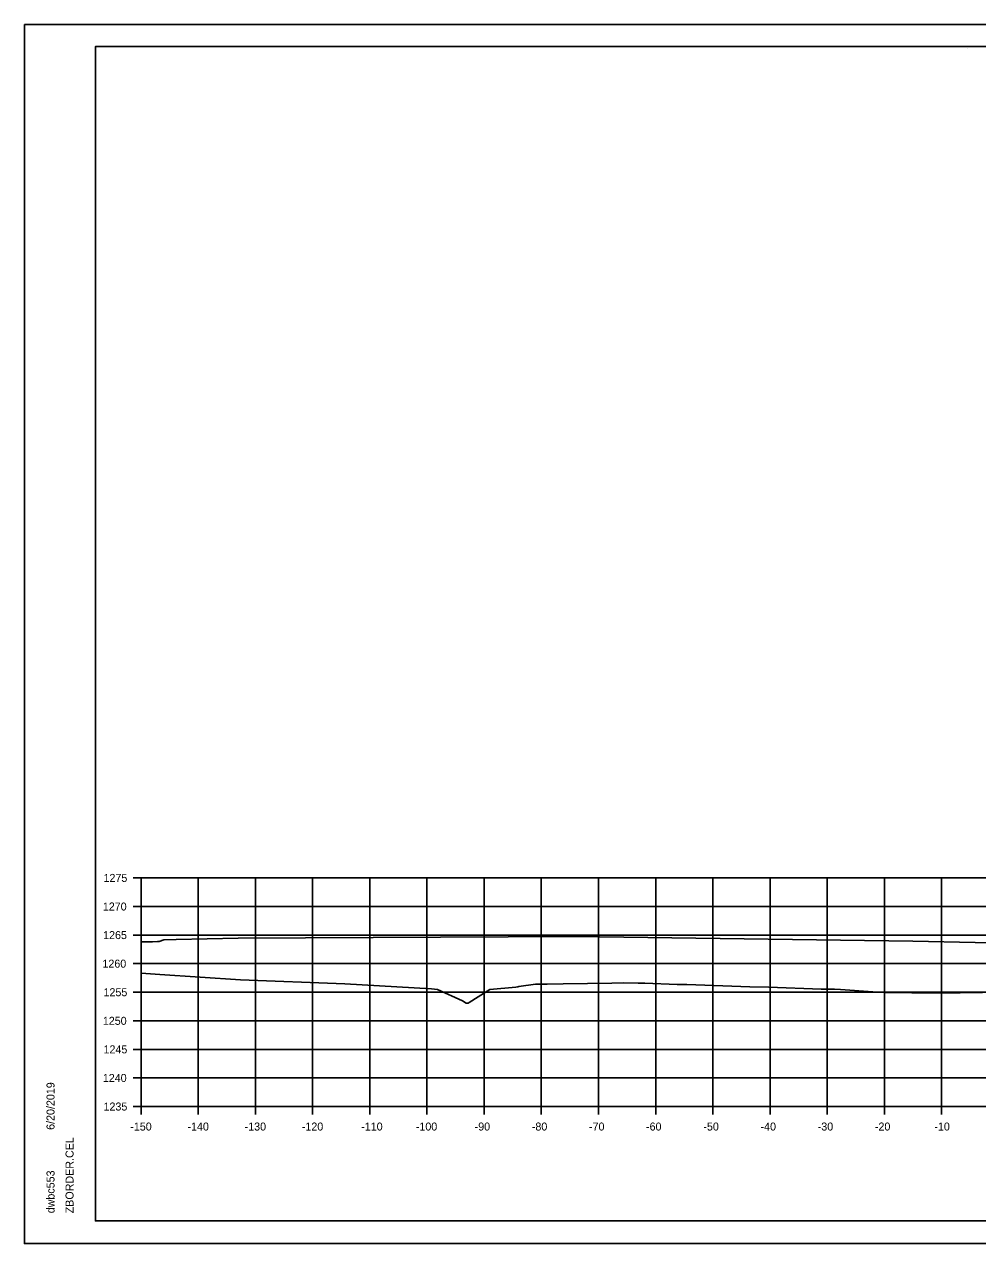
# Model space of a CAD drawing. Extents: x -70 to 701944, y -4 to 666871.
# Drawn here: x 663546.5 to 663713.2, y 658363.4 to 658576.8 of the extents above; entities that cross this region are included whole.
import ezdxf

# ---------------------------------------------------------------- set-up
doc = ezdxf.new("R2010")
doc.units = 0
for name, color, linetype in [('R_Axis', 7, 'Continuous'), ('R_Axis Annot', 7, 'Continuous'), ('R_Border', 7, 'Continuous'), ('R_Exist Surface', 7, 'Continuous'), ('R_Fin Surface', 7, 'Continuous'), ('R_Grid', 7, 'Continuous'), ('R_No Plot', 7, 'Continuous')]:
    doc.layers.add(name, color=color, linetype=linetype)

msp = doc.modelspace()

# ---------------------------------------------------------------- linework, layer by layer
at = {"layer": 'R_Axis'}
for p, q in [((663565.51, 658427.43), (663566.91, 658427.43)), ((663566.91, 658387.43), (663566.91, 658427.43)), ((663565.51, 658422.43), (663566.91, 658422.43)), ((663565.51, 658417.43), (663566.91, 658417.43)), ((663565.51, 658412.43), (663566.91, 658412.43)), ((663565.51, 658407.43), (663566.91, 658407.43)), ((663565.51, 658402.43), (663566.91, 658402.43)), ((663565.51, 658397.43), (663566.91, 658397.43)), ((663565.51, 658392.43), (663566.91, 658392.43)), ((663565.51, 658387.43), (663566.91, 658387.43)), ((663566.91, 658387.43), (663866.91, 658387.43)), ((663566.91, 658386.03), (663566.91, 658387.43)), ((663576.91, 658386.03), (663576.91, 658387.43)), ((663586.91, 658386.03), (663586.91, 658387.43)), ((663596.91, 658386.03), (663596.91, 658387.43)), ((663606.91, 658386.03), (663606.91, 658387.43)), ((663616.91, 658386.03), (663616.91, 658387.43)), ((663626.91, 658386.03), (663626.91, 658387.43)), ((663636.91, 658386.03), (663636.91, 658387.43)), ((663646.91, 658386.03), (663646.91, 658387.43)), ((663656.91, 658386.03), (663656.91, 658387.43)), ((663666.91, 658386.03), (663666.91, 658387.43)), ((663676.91, 658386.03), (663676.91, 658387.43)), ((663686.91, 658386.03), (663686.91, 658387.43)), ((663696.91, 658386.03), (663696.91, 658387.43)), ((663706.91, 658386.03), (663706.91, 658387.43))]:
    msp.add_line(p, q, dxfattribs=at)
at = {"layer": 'R_Border'}
for p, q in [((663558.91, 658572.89), (663875.09, 658572.89)), ((663558.91, 658367.43), (663558.91, 658572.89)), ((663711.43, 658572.63), (663711.43, 658572.63)), ((663711.43, 658572.63), (663711.43, 658572.63)), ((663558.91, 658367.43), (663558.91, 658367.43)), ((663875.09, 658367.43), (663558.91, 658367.43))]:
    msp.add_line(p, q, dxfattribs=at)
at = {"layer": 'R_Exist Surface'}
msp.add_lwpolyline([(663566.91, 658410.75), (663570.19, 658410.56), (663584.29, 658409.6), (663602.56, 658408.91), (663617.7, 658408.02), (663618.74, 658407.93), (663623.1, 658405.9), (663623.78, 658405.52), (663624.04, 658405.51), (663624.11, 658405.5), (663624.31, 658405.63), (663627.91, 658407.92), (663632.44, 658408.34), (663632.78, 658408.36), (663632.95, 658408.42), (663635.91, 658408.82), (663636.59, 658408.82), (663636.87, 658408.82), (663637.95, 658408.85), (663640.75, 658408.91), (663649.22, 658409.02), (663651.21, 658409.07), (663653.85, 658409.03), (663653.9, 658409.03), (663653.93, 658409.03), (663654.33, 658409.03), (663655.02, 658409.01), (663660.65, 658408.81), (663662.35, 658408.78), (663673.4, 658408.4), (663676.69, 658408.3), (663685.83, 658407.98), (663688.16, 658407.96), (663688.16, 658407.96), (663689.24, 658407.89), (663694.9, 658407.5), (663695.89, 658407.44), (663697.08, 658407.41), (663701.69, 658407.32), (663703.68, 658407.31), (663710.19, 658407.35), (663711.69, 658407.39), (663712.34, 658407.4), (663714.02, 658407.34)], dxfattribs=at)
at = {"layer": 'R_Fin Surface'}
msp.add_lwpolyline([(663566.91, 658416.23), (663568.91, 658416.27), (663569.77, 658416.28), (663569.91, 658416.29), (663570.05, 658416.33), (663570.91, 658416.62), (663573.03, 658416.66), (663583.91, 658416.88), (663642.91, 658417.21), (663701.91, 658416.35), (663712.77, 658416.13), (663714.91, 658416.09), (663715.04, 658416.04), (663715.91, 658415.76), (663716.77, 658415.74), (663716.91, 658415.74), (663745.96, 658415.16), (663752.91, 658415.02)], dxfattribs=at)
at = {"layer": 'R_Grid'}
for p, q in [((663566.91, 658427.43), (663866.91, 658427.43)), ((663566.91, 658387.43), (663566.91, 658427.43)), ((663576.91, 658387.43), (663576.91, 658427.43)), ((663586.91, 658387.43), (663586.91, 658427.43)), ((663596.91, 658387.43), (663596.91, 658427.43)), ((663606.91, 658387.43), (663606.91, 658427.43)), ((663616.91, 658387.43), (663616.91, 658427.43)), ((663626.91, 658387.43), (663626.91, 658427.43)), ((663636.91, 658387.43), (663636.91, 658427.43)), ((663646.91, 658387.43), (663646.91, 658427.43)), ((663656.91, 658387.43), (663656.91, 658427.43)), ((663666.91, 658387.43), (663666.91, 658427.43)), ((663676.91, 658387.43), (663676.91, 658427.43)), ((663686.91, 658387.43), (663686.91, 658427.43)), ((663696.91, 658387.43), (663696.91, 658427.43)), ((663706.91, 658387.43), (663706.91, 658427.43)), ((663566.91, 658422.43), (663866.91, 658422.43)), ((663566.91, 658417.43), (663866.91, 658417.43)), ((663566.91, 658412.43), (663866.91, 658412.43)), ((663566.91, 658407.43), (663866.91, 658407.43)), ((663566.91, 658402.43), (663866.91, 658402.43)), ((663566.91, 658397.43), (663866.91, 658397.43)), ((663566.91, 658392.43), (663866.91, 658392.43)), ((663566.91, 658387.43), (663866.91, 658387.43))]:
    msp.add_line(p, q, dxfattribs=at)
at = {"layer": 'R_No Plot'}
for p, q in [((663546.51, 658576.78), (663879.84, 658576.78)), ((663546.51, 658363.45), (663879.84, 658363.45))]:
    msp.add_line(p, q, dxfattribs=at)
for points in [[(663546.5, 658576.78), (663879.84, 658576.78), (663879.84, 658363.44), (663546.5, 658363.44)], [(663792.83, 658572.89), (663792.83, 658563.01), (663828.56, 658563.01), (663828.56, 658560.09), (663851.76, 658560.09), (663851.76, 658535.75), (663875.09, 658535.75), (663875.09, 658367.43), (663558.91, 658367.43), (663558.91, 658572.89)]]:
    msp.add_lwpolyline(points, close=True, dxfattribs=at)

# ---------------------------------------------------------------- texts
at = {"layer": 'R_Axis Annot'}
for s, p in [('1275', (663560.34, 658426.73)), ('1270', (663560.22, 658421.73)), ('1265', (663560.27, 658416.73)), ('1260', (663560.15, 658411.73)), ('1255', (663560.34, 658406.73)), ('1250', (663560.22, 658401.73)), ('1245', (663560.34, 658396.73)), ('1240', (663560.22, 658391.73)), ('1235', (663560.34, 658386.73)), ('-150', (663565.02, 658383.23)), ('-140', (663575.02, 658383.23)), ('-130', (663585.02, 658383.23)), ('-120', (663595.02, 658383.23)), ('-110', (663605.41, 658383.23)), ('-100', (663614.96, 658383.23)), ('-90', (663625.25, 658383.23)), ('-80', (663635.25, 658383.23)), ('-70', (663645.25, 658383.23)), ('-60', (663655.22, 658383.23)), ('-50', (663665.25, 658383.23)), ('-40', (663675.25, 658383.23)), ('-30', (663685.25, 658383.23)), ('-20', (663695.25, 658383.23)), ('-10', (663705.65, 658383.23))]:
    msp.add_text(s, height=1.4, dxfattribs=at).set_placement(p)
at = {"layer": 'R_Border'}
for s, p in [('6/20/2019', (663551.77, 658383.35)), ('ZBORDER.CEL', (663555.1, 658368.75)), ('dwbc553', (663551.77, 658368.75))]:
    msp.add_text(s, height=1.4, rotation=90, dxfattribs=at).set_placement(p)

doc.saveas('drawing.dxf')
